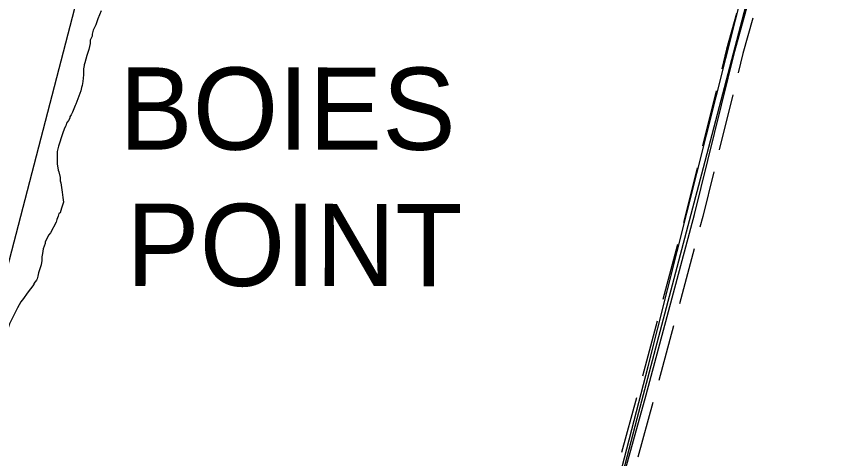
# Model space of a CAD drawing. Extents: x 3187622 to 3225504, y 800805 to 826213.
# Drawn here: x 3221667 to 3223104, y 810083 to 810863 of the extents above; entities that cross this region are included whole.
import ezdxf

# ---------------------------------------------------------------- set-up
doc = ezdxf.new("R2010")
doc.units = 0
for name, color, linetype in [('V-DTCH-CNTR', 7, 'Continuous'), ('V-ROAD-CNTR', 7, 'Continuous'), ('V-SITE-VEGE', 7, 'Continuous'), ('V-TOPO-GNAM-IDEN', 7, 'Continuous'), ('V-TOPO-SHOR', 7, 'Continuous')]:
    doc.layers.add(name, color=color, linetype=linetype)

msp = doc.modelspace()

# ---------------------------------------------------------------- linework, layer by layer
at = {"layer": 'V-DTCH-CNTR'}
msp.add_lwpolyline([(3221739.4, 806186.5), (3221825, 806519.6), (3221980.3, 807136.1), (3222146, 807765.6), (3222299, 808351.5), (3222472.5, 809012.1), (3222614.9, 809593.4), (3222761.5, 810154.2), (3222878.4, 810596.6), (3222995.9, 811047.3), (3223089.8, 811432.2), (3223083.3, 811516.6)], dxfattribs=at)
at = {"layer": 'V-ROAD-CNTR'}
for points in [[(3222713.2, 809965), (3222777.2, 810195.6), (3222862.2, 810513.9), (3222933.2, 810801.4), (3223026, 811137.4), (3223078.1, 811328.7), (3223070.8, 811374.8), (3223072.6, 811428.4), (3223104, 811538.1), (3223099.3, 811596.1), (3223080.5, 811615.7), (3223006, 811638), (3222982.6, 811649.7), (3222977.1, 811674.9), (3222996.7, 811746.8), (3223023.1, 811891.7), (3223025.1, 811968.3)], [(3222936, 810867.8), (3222918.7, 810805.2), (3222910.2, 810770.7)], [(3222964.9, 810859.8), (3222947.7, 810797.6), (3222939.3, 810763.5)], [(3222900.6, 810731.9), (3222876.6, 810634.8)], [(3222929.7, 810724.7), (3222905.7, 810627.6)], [(3222867, 810596), (3222847.7, 810517.6), (3222842.8, 810499.3)], [(3222896.2, 810588.8), (3222876.7, 810510.2), (3222871.8, 810491.5)], [(3222832.5, 810460.6), (3222806.7, 810364)], [(3222861.5, 810452.9), (3222835.7, 810356.3)], [(3222796.3, 810325.4), (3222770.5, 810228.7)], [(3222825.3, 810317.6), (3222799.5, 810221)], [(3222760.2, 810190.3), (3222733.4, 810093.9)], [(3222789.1, 810182.2), (3222762.4, 810085.9)]]:
    msp.add_lwpolyline(points, dxfattribs=at)
at = {"layer": 'V-SITE-VEGE'}
for points in [[(3221816.7, 810872.9), (3221810.8, 810858.8), (3221807.2, 810848.2), (3221802.5, 810838.8), (3221801.3, 810831.8), (3221801.2, 810828.2), (3221797.7, 810821.2), (3221797.7, 810815.3), (3221795.3, 810804.7), (3221791.7, 810794.2), (3221788.1, 810781.2), (3221786.9, 810777.7), (3221786.9, 810776.5), (3221785.7, 810770.7), (3221785.6, 810760.1), (3221784.4, 810748.3), (3221783.2, 810741.3), (3221782, 810737.8), (3221780.8, 810731.9), (3221772.5, 810708.4), (3221771.3, 810706), (3221766.5, 810694.3), (3221764.2, 810689.6), (3221761.8, 810686.1), (3221761.8, 810683.7), (3221759.4, 810679.1), (3221755.9, 810674.4), (3221754.7, 810669.7), (3221752.3, 810666.1), (3221748.7, 810655.6), (3221741.6, 810634.4), (3221739.2, 810625), (3221739.1, 810602.7), (3221741.4, 810592.1), (3221742.5, 810588.6), (3221744.8, 810579.1), (3221744.8, 810573.3), (3221746, 810569.7), (3221748.2, 810553.2), (3221749.4, 810543.8), (3221750.5, 810535.6), (3221746.9, 810525), (3221744.5, 810516.8), (3221742.2, 810515.6), (3221741, 810510.9), (3221738.6, 810505.1), (3221737.4, 810500.4), (3221727.9, 810481.6), (3221724.4, 810478.1), (3221718.4, 810465.2), (3221718.4, 810462.8), (3221714.9, 810453.4), (3221713.6, 810445.2), (3221712.4, 810439.3), (3221712.4, 810432.3), (3221711.2, 810425.2), (3221706.4, 810411.1), (3221705.2, 810405.2), (3221704, 810400.5), (3221702.8, 810398.2), (3221698.1, 810392.3), (3221698.1, 810390), (3221686.3, 810374.8), (3221680.3, 810365.4)], [(3221680.3, 810365.4), (3221675.6, 810359.5), (3221669.7, 810349), (3221655.4, 810320.8), (3221648.3, 810299.6), (3221644.7, 810287.9), (3221642.3, 810282), (3221637.6, 810267.9), (3221631.6, 810249.2), (3221623.2, 810224.5), (3221618.5, 810206.9), (3221610, 810165.7), (3221607.6, 810157.5), (3221605.2, 810146.9), (3221604.1, 810143.4), (3221602.8, 810134), (3221600.4, 810123.4), (3221595.7, 810107), (3221594.5, 810101.1), (3221584.9, 810078.8)]]:
    msp.add_lwpolyline(points, dxfattribs=at)
at = {"layer": 'V-TOPO-SHOR'}
for points in [[(3221944.1, 811667.5), (3221944.1, 811549.5), (3221559.2, 810066.4), (3221353.9, 809347.9), (3221287.9, 809218.7)], [(3221353.9, 809347.9), (3221477.1, 809276.1), (3222477.8, 809076), (3222780.6, 810246), (3223088.5, 811467.4)]]:
    msp.add_lwpolyline(points, dxfattribs=at)

# ---------------------------------------------------------------- texts
at = {"layer": 'V-TOPO-GNAM-IDEN'}
for s, p in [('BOIES', (3221848.7, 810628.1)), ('POINT', (3221861, 810387.8))]:
    msp.add_text(s, height=145, rotation=359.9482, dxfattribs=at).set_placement(p)

doc.saveas('drawing.dxf')
